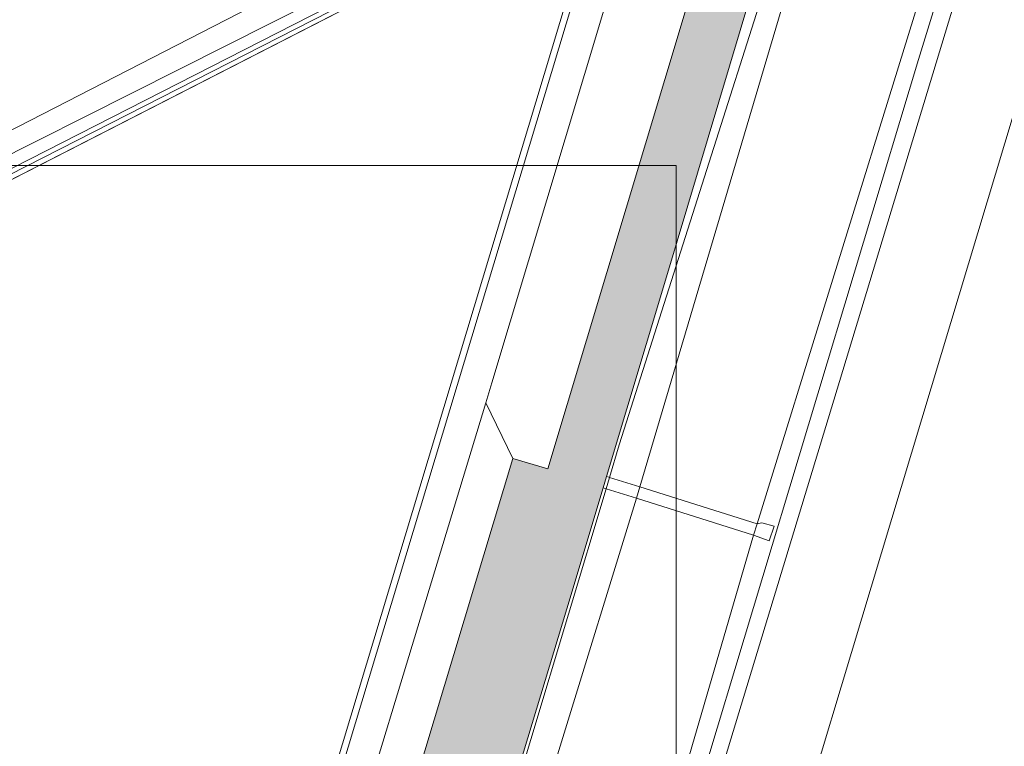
# Model space of a CAD drawing. Header units: metres. Extents: x 250001 to 257773, y 598992 to 609118.
# Tile 505 of 656: x 253869 to 253952, y 605102 to 605163. Entities that reach past the tile are written whole.
import ezdxf
from ezdxf import colors
from ezdxf.entities.mleader import LeaderData, LeaderLine
from ezdxf.lldxf.tags import DXFTag
from ezdxf.math import Vec2, Vec3

# ---------------------------------------------------------------- set-up
doc = ezdxf.new("R2010")
doc.units = ezdxf.units.M
for name, color, linetype, lineweight in [('B-WE-GR-GRAS-GV', 252, 'Continuous', 13), ('B-WE-GR-GROENVOORZIENING-GV', 252, 'Continuous', 18), ('B-WE-GW-TALUD_KRUIN-G', 252, 'Continuous', 18), ('B-WE-IE-TERREINAFSCHEIDING_KUNSTMATIG_HEKWERK-G', 252, 'IE-TERREINAFSCHEIDING-KUNSTMATIG', 18), ('B-WE-KG-GRENS_PERCEEL-G', 150, 'KG-PERCEEL', 18), ('B-WE-OG-TERREIN_ERF-GV', 7, 'Continuous', 18), ('B-WE-OG-WATER-GV', 252, 'Continuous', 18), ('B-WE-OG-WATER_SLOOT-GV', 252, 'Continuous', 18), ('B-WE-VH-ONVERHARD-GV', 252, 'Continuous', 18), ('B-WE-VH-VERHARDING_GESLOTEN-GV', 252, 'Continuous', 18), ('B-WE-VH-VERHARDING_GRASBETONSTEEN-GV', 252, 'Continuous', 18), ('N-WE-VH-VERHARDING_ASFALT-A', 252, 'Continuous', 18), ('X-XX-AL-AANKLEDING-T25', 7, 'Continuous', 25), ('X-XX-AL-REFERENTIE-G', 7, 'Continuous', 18), ('X-XX-AL-TEKENBLAD_DEELKADER-G', 7, 'Continuous', 15)]:
    doc.layers.add(name, color=color, linetype=linetype, lineweight=lineweight)
doc.styles.add('NLCS-ISO-ANNOTATIEF-T25', font='NLCS-ISO.ttf', dxfattribs={"height": 2.5})
doc.styles.get("Standard").update_dxf_attribs({"font": 'NLCS-ISO.ttf'})
doc.linetypes.add('IE-TERREINAFSCHEIDING-KUNSTMATIG', pattern='A,4,[82,NLCS.shx,S=0.75,R=90,X=0,Y=0],4,-2', length=10)
tags = doc.linetypes.add('KG-PERCEEL', pattern='A,5.5,-2,["P",Standard,S=1.8,R=0,X=-0.5,Y=-0.9],-2,5.5,-2,[5,NLCS.SHX,S=0.75,R=0,X=0,Y=0],-2', length=19).pattern_tags.tags
tags[6] = DXFTag(74, 10)

# ---------------------------------------------------------------- blocks, each defined once
blk = doc.blocks.new('BS2021-132-Xref-KAD-20210617')
at = {"layer": 'B-WE-KG-GRENS_PERCEEL-G', "flags": 128}
for points in [[(253870.32, 605016.65), (254257.278, 606302.466)], [(253778.9, 605103.93), (253895.76, 605163.82), (253928.51, 605272.36), (253839.73, 605451.94), (253696.62, 605378.51), (253493.39, 605774.79), (253562.46, 605853.27)]]:
    blk.add_lwpolyline(points, dxfattribs=at)
blk = doc.blocks.new('BS2021-132-Xref-BGT-GRIJS-20210617-aangepast')
at = {"layer": 'B-WE-GR-GRAS-GV', "flags": 128}
for points in [[(253968.84, 605234.75), (253937.42, 605131.11), (253920.47, 605075.3), (253906.59, 605029.93), (253901.09, 605008.87), (253894.53, 604980.56), (253890.69, 604958.23), (253887.46, 604935.52), (253885.54, 604923.06), (253888.82, 604931.82), (253894.55, 604947.23), (253899.44, 604959.03), (253898.93, 604959.31), (253903.14, 604982.75), (253908.64, 605007.46), (253911.83, 605019.73), (253920.11, 605047.19), (253927.93, 605073.41), (253946.49, 605135.03), (253980.83, 605249.15)], [(253891.435, 604969.86), (253898.129, 605002.521), (253905.826, 605030.945), (253916.758, 605067.507), (253944.535, 605159.804), (253965.062, 605226.463)], [(253950.07, 605182.52), (253930.97, 605120.69), (253931.35, 605120.77), (253932.38, 605120.49), (253931.98, 605119.27), (253930.66, 605119.74), (253917.99, 605076.29), (253907.06, 605039.83), (253901.43, 605020.01), (253896.1, 604999.83), (253891.82, 604979.37)], [(253965.062, 605226.463), (253944.535, 605159.804), (253916.758, 605067.507), (253905.826, 605030.945), (253898.129, 605002.521), (253891.435, 604969.86), (253886.415, 604934.302), (253884.519, 604922.486), (253884.519, 604919.468), (253885.09, 604919.35), (253885.496, 604919.652), (253885.551, 604919.693), (253885.54, 604923.06), (253887.46, 604935.52), (253890.69, 604958.23), (253894.53, 604980.56), (253901.09, 605008.87), (253906.59, 605029.93), (253920.47, 605075.3), (253937.42, 605131.11), (253968.84, 605234.75)], [(253963.457, 605324.653), (253917.966, 605173.074), (253890.346, 605081.393), (253886.833, 605070.841), (253887.183, 605070.699), (253887.552, 605070.567), (253887.925, 605070.45), (253888.114, 605070.399), (253888.303, 605070.349), (253888.685, 605070.263), (253889.07, 605070.192), (253889.458, 605070.137), (253889.834, 605070.1), (253890.42, 605071.98), (253890.292, 605071.981), (253891.819, 605077.176), (253908.124, 605130.894), (253908.631, 605132.564), (253935.029, 605220.478), (253935.032, 605220.489), (253964.461, 605317.886)], [(253964.461, 605317.886), (253935.032, 605220.489), (253935.029, 605220.478), (253908.631, 605132.564), (253908.124, 605130.894), (253910.38, 605126.2), (253913.35, 605125.33), (253941.35, 605218.58), (253970.78, 605315.98)]]:
    blk.add_lwpolyline(points, dxfattribs=at)
for points in [[(254052.21, 605569.87), (254031.593, 605500.829), (254007.9, 605422.05), (253992.99, 605373.522), (253983.67, 605341.4), (253972.67, 605304.68), (253959.82, 605262.49), (253950.41, 605231.47), (253936.55, 605185.72), (253923.33, 605141.48), (253918.28, 605124.68), (253918.471, 605124.616), (253918.52, 605124.6), (253919.343, 605127.36), (253939.06, 605189.335), (253993.22, 605373.07), (254053.333, 605569.537), (254052.294, 605569.845)], [(254054.64, 605569.15), (254053.333, 605569.537), (253993.22, 605373.07), (253939.06, 605189.335), (253919.343, 605127.36), (253918.52, 605124.6), (253921.09, 605123.82), (253941.57, 605192.95), (253956, 605240.81), (253969.44, 605285.31), (253986.28, 605340.68), (254000.88, 605389.35), (254018.36, 605447.61), (254038.73, 605515.21)], [(254058.5, 605567.98), (254054.64, 605569.15), (254038.73, 605515.21), (254018.36, 605447.61), (254000.88, 605389.35), (253986.28, 605340.68), (253969.44, 605285.31), (253956, 605240.81), (253941.57, 605192.95), (253921.09, 605123.82), (253930.97, 605120.69), (253950.07, 605182.52), (253978.58, 605276.2), (253996.64, 605337.07), (254018.16, 605408.57), (254043, 605492.11), (254065.23, 605566)], [(253910.38, 605126.2), (253908.124, 605130.894), (253891.819, 605077.176), (253890.292, 605071.981), (253890.42, 605071.98), (253895.07, 605074.02), (253899.32, 605079.29), (253897.84, 605079.88), (253897.17, 605081.68), (253898.03, 605085.07)], [(253918.24, 605123.65), (253911.914, 605102.53), (253907.18, 605086.9), (253907.28, 605086.87), (253908.99, 605086.33), (253907.54, 605081.74), (253905.833, 605082.279), (253888.76, 605023.72), (253884.06, 605002.62), (253883.847, 604996.666), (253885.48, 605005.3), (253889.75, 605021.08), (253897.03, 605044.38), (253907.96, 605081.08), (253920.8, 605122.87)], [(253907.18, 605086.9), (253911.914, 605102.53), (253918.24, 605123.65), (253918, 605123.73), (253914.95, 605113.55), (253906.922, 605086.978)], [(253920.8, 605122.87), (253907.96, 605081.08), (253897.03, 605044.38), (253889.75, 605021.08), (253885.48, 605005.3), (253883.847, 604996.666), (253883.846, 604996.63), (253883.2, 604988.55), (253882.63, 604975.57), (253882.49, 604958.76), (253882.7, 604947.13), (253883.23, 604934.44), (253884.06, 604923.2), (253884.766, 604929.147), (253886.26, 604941.72), (253888.17, 604956.2), (253891.82, 604979.37), (253896.1, 604999.83), (253901.43, 605020.01), (253907.06, 605039.83), (253917.99, 605076.29), (253930.66, 605119.74)]]:
    blk.add_lwpolyline(points, close=True, dxfattribs=at)
at = {"layer": 'B-WE-GR-GROENVOORZIENING-GV', "flags": 128}
for points in [[(253895.157, 605163.487), (253797.032, 605113.229)], [(253861.511, 605077.361), (253878.447, 605072.612), (253882.769, 605071.567), (253885.871, 605071.053), (253886.833, 605070.841), (253890.346, 605081.393), (253917.966, 605173.074)]]:
    blk.add_lwpolyline(points, dxfattribs=at)
at = {"layer": 'B-WE-GW-TALUD_KRUIN-G', "flags": 128}
for points in [[(254125.42, 605755.94), (254096.56, 605661.17), (254083.31, 605616.29), (254061.26, 605543.6), (254039.35, 605472.23), (254019.48, 605405.67), (253998.6, 605336.38), (253968.84, 605234.75), (253937.42, 605131.11), (253920.47, 605075.3), (253906.59, 605029.93), (253901.09, 605008.87), (253894.53, 604980.56), (253890.69, 604958.23), (253887.46, 604935.52), (253885.54, 604923.06)], [(253930.97, 605120.69), (253950.07, 605182.52), (253978.58, 605276.2), (253996.64, 605337.07), (254018.16, 605408.57), (254043, 605492.11), (254065.23, 605566)], [(253930.66, 605119.74), (253930.97, 605120.69)], [(253884.06, 604923.2), (253884.766, 604929.147), (253886.26, 604941.72), (253888.17, 604956.2), (253891.82, 604979.37), (253896.1, 604999.83), (253901.43, 605020.01), (253907.06, 605039.83), (253917.99, 605076.29), (253930.66, 605119.74)]]:
    blk.add_lwpolyline(points, dxfattribs=at)
at = {"layer": 'B-WE-IE-TERREINAFSCHEIDING_KUNSTMATIG_HEKWERK-G', "flags": 128}
blk.add_lwpolyline([(254071.913, 605685.923), (254070.917, 605683.018), (254066.267, 605668.464), (254060.4, 605648.328), (254053.409, 605624.796), (254047.165, 605604.662), (254042.257, 605588.282), (254037.625, 605573.013), (254032.161, 605553.884), (254029.932, 605547.006), (254023.62, 605537.202), (254014.588, 605524.28), (254010.451, 605518.227), (254000, 605521.813), (253997.433, 605522.665), (253996.342, 605518.822), (253992.322, 605505.246), (253990.697, 605500), (253987.473, 605489.159), (254000, 605485.264), (254010.502, 605481.959), (254006.003, 605466.674), (254001.617, 605452.413), (253989.169, 605411.09), (253963.457, 605324.653), (253917.966, 605173.074), (253890.346, 605081.393), (253886.833, 605070.841)], dxfattribs=at)
at = {"layer": 'B-WE-OG-TERREIN_ERF-GV', "flags": 128}
blk.add_lwpolyline([(253924.513, 605271.585), (253837.759, 605440.655), (253674.385, 605356.481), (253679.962, 605345.155), (253684.405, 605336.131), (253685.39, 605334.13), (253691.392, 605322.438), (253739.97, 605227.8), (253742.329, 605223.223), (253782.489, 605145.304), (253785.446, 605139.567), (253787.81, 605134.98), (253788.555, 605133.456), (253793.969, 605122.378), (253796.562, 605117.071), (253892.441, 605166.321)], close=True, dxfattribs=at)
at = {"layer": 'B-WE-OG-WATER-GV', "flags": 128}
blk.add_lwpolyline([(253894.758, 605164.172), (253822.331, 605127.249), (253797.051, 605114.169), (253797.017, 605114.07), (253797.014, 605113.994), (253797.031, 605113.931), (253797.074, 605113.856), (253797.121, 605113.818), (253797.192, 605113.812), (253822.515, 605126.894), (253894.996, 605163.844)], dxfattribs=at)
at = {"layer": 'B-WE-OG-WATER_SLOOT-GV', "flags": 128}
for points in [[(253894.086, 605164.943), (253850.704, 605143.059), (253797.269, 605115.637), (253796.277, 605115.128), (253796.252, 605114.994), (253796.235, 605114.825), (253796.233, 605114.655), (253796.248, 605114.486), (253796.278, 605114.319), (253796.324, 605114.156), (253796.386, 605113.998), (253796.462, 605113.846), (253796.551, 605113.703), (253796.654, 605113.568), (253796.769, 605113.443), (253796.896, 605113.33), (253797.032, 605113.229), (253895.157, 605163.487)], [(253894.996, 605163.844), (253822.515, 605126.894), (253797.192, 605113.812), (253797.121, 605113.818), (253797.074, 605113.856), (253797.031, 605113.931), (253797.014, 605113.994), (253797.017, 605114.07), (253797.051, 605114.169), (253822.331, 605127.249), (253894.758, 605164.172)]]:
    blk.add_lwpolyline(points, dxfattribs=at)
at = {"layer": 'B-WE-VH-ONVERHARD-GV', "flags": 128}
blk.add_lwpolyline([(253837.759, 605440.655), (253924.513, 605271.585), (253892.441, 605166.321), (253796.562, 605117.071), (253797.269, 605115.637), (253850.704, 605143.059), (253894.086, 605164.943), (253894.529, 605165.511), (253926.825, 605272.198), (253926.605, 605272.735), (253911.239, 605302.828), (253911.555, 605303.206), (253911.745, 605303.364), (253912.607, 605303.544), (253911.206, 605306.277), (253910.351, 605305.488), (253909.782, 605305.458), (253909.372, 605306.028), (253838.898, 605443.169)], dxfattribs=at)
at = {"layer": 'B-WE-VH-VERHARDING_GESLOTEN-GV', "flags": 128}
for points in [[(253941.35, 605218.58), (253913.35, 605125.33), (253910.38, 605126.2), (253898.03, 605085.07)], [(253906.922, 605086.978), (253914.95, 605113.55), (253918, 605123.73), (253918.28, 605124.68), (253923.33, 605141.48), (253936.55, 605185.72)]]:
    blk.add_lwpolyline(points, dxfattribs=at)
at = {"layer": 'B-WE-VH-VERHARDING_GRASBETONSTEEN-GV', "flags": 128}
for points in [[(253918.471, 605124.616), (253918.28, 605124.68), (253918, 605123.73), (253918.24, 605123.65), (253918.52, 605124.6)], [(253921.09, 605123.82), (253918.52, 605124.6), (253918.24, 605123.65), (253920.8, 605122.87)], [(253930.97, 605120.69), (253921.09, 605123.82), (253920.8, 605122.87), (253930.66, 605119.74)], [(253932.38, 605120.49), (253931.35, 605120.77), (253930.97, 605120.69), (253930.66, 605119.74), (253931.98, 605119.27)]]:
    blk.add_lwpolyline(points, close=True, dxfattribs=at)
blk = doc.blocks.new('BS2021-132-Xref-toegangsweg gearceerd-aangepast')
at = {"layer": 'N-WE-VH-VERHARDING_ASFALT-A'}
h = blk.add_hatch(color=256, dxfattribs=at)
h.dxf.hatch_style = 1
h.paths.add_polyline_path([(254167.634, 605971.492), (254161.303, 605950.385), (254149.41, 605910.73), (254107.84, 605772.27), (254084.78, 605696.05), (254083.174, 605694.361), (254078.454, 605678.096), (254079, 605675.98), (254073.21, 605656.43), (254062.57, 605621.44), (254034.58, 605528.02), (254009.82, 605445.69), (253978.91, 605342.97), (253970.78, 605315.98), (253941.35, 605218.58), (253913.35, 605125.33), (253910.38, 605126.2), (253898.03, 605085.07), (253897.17, 605081.68), (253897.84, 605079.88), (253899.32, 605079.29), (253897.413, 605072.802), (253892.57, 605056.33), (253887.16, 605038.01), (253884.39, 605024.2), (253880.16, 605002.93), (253879.413, 604998.231), (253883.158, 604997.795), (253884.12, 605004.14), (253887.38, 605019.04), (253891.33, 605034.52), (253899.25, 605061.52), (253905.14, 605081.08), (253905.534, 605082.383), (253906.922, 605086.978), (253914.95, 605113.55), (253918, 605123.73), (253918.28, 605124.68), (253923.33, 605141.48), (253936.55, 605185.72), (253950.41, 605231.47), (253959.82, 605262.49), (253972.67, 605304.68), (253983.67, 605341.4), (253992.99, 605373.522), (254007.9, 605422.05), (254031.593, 605500.829), (254052.21, 605569.87), (254052.48, 605570.77), (254067.29, 605620.27), (254078.77, 605658.13), (254079.6, 605660.85), (254098.69, 605724.99), (254134.92, 605845.95), (254154.03, 605909.52), (254180.39, 605997.34), (254206.34, 606082.96), (254233.93, 606175.11), (254240.44, 606195.75), (254263.15, 606270.86), (254268.116, 606287.304), (254268.498, 606289.566), (254268.752, 606291.576), (254269.484, 606296.832), (254269.762, 606300.733), (254270.425, 606309.773), (254270.679, 606311.821), (254270.806, 606312.779), (254270.934, 606313.753), (254271.231, 606315.338), (254271.788, 606318.199), (254272.91, 606322.841), (254274.488, 606328.335), (254277.58, 606338.53), (254277.928, 606339.718), (254280.999, 606349.967), (254288.26, 606374.747), (254291.453, 606385.644), (254292.509, 606388.78), (254293.148, 606391.101), (254293.67, 606393.422), (254294.235, 606397.927), (254294.04, 606403.6), (254293.457, 606414.882), (254292.776, 606428.064), (254292.67, 606430.11), (254291.45, 606429.72), (254288.71, 606424.74), (254288.3, 606422.58), (254288.31, 606418.23), (254289.03, 606405.51), (254289.387, 606396.052), (254285.583, 606382.416), (254274.454, 606345.015), (254273.92, 606343.22), (254273.3, 606341.136), (254267.985, 606323.393), (254265.733, 606312.127), (254264.944, 606299.608), (254264.627, 606295.81), (254264.301, 606293.027), (254264.087, 606290.864), (254264.035, 606290.464), (254256.9, 606266.95), (254235.52, 606197.07), (254218.08, 606138.98), (254194.834, 606061.908), (254193.61, 606057.85), (254182.214, 606019.985), (254171.61, 605984.75)])
at = {"layer": 'B-WE-VH-VERHARDING_GESLOTEN-GV', "flags": 128}
for points in [[(253941.35, 605218.58), (253913.35, 605125.33), (253910.38, 605126.2), (253898.03, 605085.07)], [(253906.922, 605086.978), (253914.95, 605113.55), (253918, 605123.73), (253918.28, 605124.68), (253923.33, 605141.48), (253936.55, 605185.72)]]:
    blk.add_lwpolyline(points, dxfattribs=at)

msp = doc.modelspace()

# ---------------------------------------------------------------- hatches: boundary and pattern name
at = {"layer": 'N-WE-VH-VERHARDING_ASFALT-A'}
h = msp.add_hatch(dxfattribs=at)
h.set_pattern_fill('AVH-ASFALT-SO', color=256, pattern_type=2)
h.set_pattern_definition([(59.99999999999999, (0, 0), (-0.2165063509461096, 0.125), []), (120, (0, 0), (-0.2165063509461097, -0.1249999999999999), [])])
edge = h.paths.add_edge_path()
edge.add_line((253796.7795554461, 605108.4955555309), (253790.9054793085, 605117.8119351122))
edge.add_line((253790.9054793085, 605117.8119351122), (253790.636667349, 605118.4921551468))
edge.add_line((253790.636667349, 605118.4921551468), (253782.630579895, 605115.3282788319))
edge.add_line((253782.630579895, 605115.3282788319), (253782.686, 605115.166))
edge.add_line((253782.686, 605115.166), (253788.1645835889, 605101.8300473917))
edge.add_line((253788.1645835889, 605101.8300473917), (253791.80682065, 605103.3104197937))
edge.add_arc((253836.1137504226, 605133.2961826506), 53.499999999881, 214.0891065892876, 255.1050784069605)
edge.add_line((253822.3617285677, 605081.5938432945), (253870.7245688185, 605068.7300765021))
edge.add_line((253870.7245688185, 605068.7300765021), (253880.8479845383, 605067.687090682))
edge.add_line((253880.8479845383, 605067.687090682), (253885.64, 605066.26))
edge.add_line((253885.64, 605066.26), (253888.202, 605064.872))
edge.add_line((253888.202, 605064.872), (253890.7508453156, 605057.2330114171))
edge.add_line((253890.7508453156, 605057.2330114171), (253888.4211371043, 605042.2806158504))
edge.add_line((253888.4211371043, 605042.2806158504), (253892.57, 605056.33))
edge.add_line((253892.57, 605056.33), (253897.413, 605072.802))
edge.add_line((253897.413, 605072.802), (253894.4329999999, 605070.866))
edge.add_arc((253890.6039307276, 605079.6905587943), 9.619491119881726, 246.9204133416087, 293.45653121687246, ccw=False)
edge.add_line((253886.833, 605070.841), (253885.0951021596, 605072.1511230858))
edge.add_line((253885.0951021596, 605072.1511230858), (253824.1610585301, 605088.3586353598))
edge.add_arc((253836.1137504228, 605133.2961826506), 46.49999999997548, 212.2318661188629, 255.1050784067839, ccw=False)

# ---------------------------------------------------------------- linework, layer by layer
at = {"layer": 'X-XX-AL-TEKENBLAD_DEELKADER-G', "flags": 128}
msp.add_lwpolyline([(253776.3860962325, 605150.8710466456), (253924.1360962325, 605150.8710466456), (253924.1360962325, 605014.8710466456), (253776.3860962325, 605014.8710466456)], close=True, dxfattribs=at)

# ---------------------------------------------------------------- block references
at = {"layer": 'X-XX-AL-REFERENTIE-G'}
for name in ['BS2021-132-Xref-BGT-GRIJS-20210617-aangepast', 'BS2021-132-Xref-KAD-20210617', 'BS2021-132-Xref-toegangsweg gearceerd-aangepast']:
    msp.add_blockref(name, (0, 0), dxfattribs=at)

# ---------------------------------------------------------------- next in the draw order: leaders
at = {"layer": 'X-XX-AL-AANKLEDING-T25'}
ml = msp.add_multileader_mtext('Standard', dxfattribs=at)
ml.set_content('Keerlus', color=256, style='NLCS-ISO-ANNOTATIEF-T25')
ml.set_leader_properties(color=256, linetype='ByLayer', lineweight=-1)
ml.build(insert=Vec2(0, 0))
ml.multileader.update_dxf_attribs({"text_left_attachment_type": 5, "text_right_attachment_type": 5, "dogleg_length": 2.5, "arrow_head_size": 1.25, "scale": 0.5})
ctx = ml.context
ctx.base_point, ctx.scale, ctx.char_height, ctx.arrow_head_size, ctx.landing_gap_size, ctx.plane_origin = Vec3(253855.4475266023, 605105.7053619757), 0.5, 1.25, 1.25, 0.45, Vec3(253871.4670207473, 605091.2089728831)
ctx.left_attachment, ctx.right_attachment = 5, 5
notes = []
notes.append((ctx, [(0, (1, 1, 0), (253863.0975266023, 605105.7053619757), (-1, 0), 1.25, [(0, [(253871.4670207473, 605091.2089728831)], 0, [])])]))
ctx.mtext.insert, ctx.mtext.flow_direction = Vec3(253855.8975266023, 605107.2053619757), 5
ctx.mtext.has_bg_fill, ctx.mtext.bg_color, ctx.mtext.bg_scale_factor, ctx.mtext.bg_transparency, ctx.mtext.use_window_bg_color = 1, -1027028792, 1.5, 0, 1
for ctx, leaders in notes:
    for number, flags, end, landing, length, lines in leaders:
        leader = LeaderData()
        leader.index, (leader.has_last_leader_line, leader.has_dogleg_vector, leader.attachment_direction) = number, flags
        leader.last_leader_point, leader.dogleg_vector, leader.dogleg_length = Vec3(end), Vec3(landing), length
        for number, points, colour, breaks in lines:
            line = LeaderLine()
            line.index, line.vertices, line.color, line.breaks = number, Vec3.list(points), colors.encode_raw_color(colour), breaks
            leader.lines.append(line)
        ctx.leaders.append(leader)

doc.saveas('drawing.dxf')
